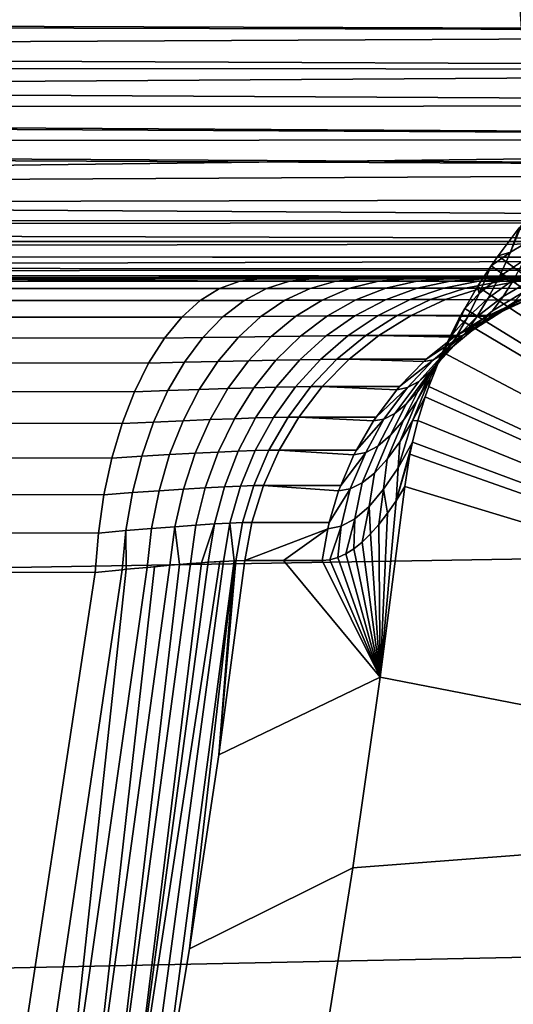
# Model space of a CAD drawing. Header units: metres. Extents: x -240 to 45, y -77 to 27.
# Tile 334 of 656: x -197.293 to -196.53, y -3.12 to -1.6. Entities that reach past the tile are written whole.
import ezdxf

# ---------------------------------------------------------------- set-up
doc = ezdxf.new("R2010")
doc.units = ezdxf.units.M
doc.layers.add('solid_102011X2', color=7, linetype='CONTINUOUS')

msp = doc.modelspace()

# ---------------------------------------------------------------- linework, layer by layer
at = {"layer": 'solid_102011X2'}
for points in [[(-194.886261, -1.181712, 332.200592), (-196.547333, -1.19491, 330.628845), (-196.502701, -1.814634, 330.589447), (-194.84259, -1.794593, 332.161224)], [(-196.547333, -1.19491, 330.628845), (-198.188568, -1.208275, 329.049255), (-198.14299, -1.83493, 329.009827), (-196.502701, -1.814634, 330.589447)], [(-199.102112, -1.604427, 267.851105), (-199.158859, -1.5729, 267.859406), (-194.487244, -1.560268, 266.692902), (-194.484604, -1.619658, 266.703461)], [(-199.095398, -1.608137, 267.850281), (-199.102112, -1.604427, 267.851105), (-194.484604, -1.619658, 266.703461)], [(-199.033676, -1.64218, 267.843964), (-199.095398, -1.608137, 267.850281), (-194.484604, -1.619658, 266.703461)], [(-199.007751, -1.656429, 267.842102), (-199.033676, -1.64218, 267.843964), (-194.484604, -1.619658, 266.703461), (-194.480301, -1.676794, 266.720703)], [(-198.974213, -1.674771, 267.840363), (-199.007751, -1.656429, 267.842102), (-194.480301, -1.676794, 266.720703)], [(-198.917343, -1.705708, 267.839325), (-198.974213, -1.674771, 267.840363), (-194.480301, -1.676794, 266.720703)], [(-198.913651, -1.707708, 267.839325), (-198.917343, -1.705708, 267.839325), (-194.480301, -1.676794, 266.720703), (-194.474319, -1.731933, 266.74472)], [(-198.863586, -1.734746, 267.840607), (-198.913651, -1.707708, 267.839325), (-194.474319, -1.731933, 266.74472)], [(-198.81987, -1.758182, 267.843384), (-198.863586, -1.734746, 267.840607), (-194.474319, -1.731933, 266.74472), (-194.466766, -1.783684, 266.774994)], [(-198.812759, -1.761972, 267.843994), (-198.81987, -1.758182, 267.843384), (-194.466766, -1.783684, 266.774994)], [(-198.764893, -1.787403, 267.849304), (-198.812759, -1.761972, 267.843994), (-194.466766, -1.783684, 266.774994)], [(-198.727448, -1.807135, 267.855011), (-198.764893, -1.787403, 267.849304), (-194.466766, -1.783684, 266.774994), (-194.457764, -1.83129, 266.811127)], [(-198.719879, -1.811102, 267.856354), (-198.727448, -1.807135, 267.855011), (-194.457764, -1.83129, 266.811127)], [(-198.719879, -1.811102, 267.856354), (-194.457764, -1.83129, 266.811127), (-198.638016, -1.853553, 267.874969)], [(-196.502701, -1.814634, 330.589447), (-198.14299, -1.83493, 329.009827), (-198.078644, -2.458734, 328.954163), (-196.439697, -2.431541, 330.533875)], [(-194.457764, -1.83129, 266.811127), (-194.447433, -1.874055, 266.85257), (-198.573837, -1.883374, 267.892548), (-198.638016, -1.853553, 267.874969)], [(-194.447433, -1.874055, 266.85257), (-194.435928, -1.911355, 266.898712), (-198.567368, -1.886075, 267.894287), (-198.573837, -1.883374, 267.892548)], [(-194.435928, -1.911355, 266.898712), (-198.506195, -1.909271, 267.910461), (-198.567368, -1.886075, 267.894287)], [(-196.496384, -1.936178, 270.176697), (-196.480362, -1.898471, 270.2117), (-196.517349, -1.917348, 270.255951), (-196.534225, -1.95868, 270.218689)], [(-194.435928, -1.911355, 266.898712), (-198.486679, -1.915873, 267.915527), (-198.506195, -1.909271, 267.910461)], [(-194.435928, -1.911355, 266.898712), (-194.423416, -1.942644, 266.948883), (-198.435837, -1.931497, 267.928589), (-198.486679, -1.915873, 267.915527)], [(-196.553528, -1.964736, 270.264984), (-196.520721, -1.921533, 270.256805), (-195.635147, -2.642389, 270.036011)], [(-196.534225, -1.95868, 270.218689), (-196.520721, -1.921533, 270.256805), (-196.553528, -1.964736, 270.264984)], [(-196.534225, -1.95868, 270.218689), (-196.517349, -1.917348, 270.255951), (-196.520721, -1.921533, 270.256805)], [(-194.423416, -1.942644, 266.948883), (-198.395111, -1.942524, 267.938904), (-198.435837, -1.931497, 267.928589)], [(-194.423416, -1.942644, 266.948883), (-198.363037, -1.950355, 267.94693), (-198.395111, -1.942524, 267.938904)], [(-194.423416, -1.942644, 266.948883), (-194.41008, -1.967465, 267.00235), (-198.29155, -1.965334, 267.964417), (-198.363037, -1.950355, 267.94693)], [(-196.534225, -1.95868, 270.218689), (-196.551468, -1.996315, 270.177399), (-196.512756, -1.970495, 270.138184), (-196.496384, -1.936178, 270.176697)], [(-196.551468, -1.996315, 270.177399), (-196.534225, -1.95868, 270.218689), (-196.564194, -1.980062, 270.267639), (-196.582733, -2.022493, 270.223297)], [(-196.534225, -1.95868, 270.218689), (-196.553528, -1.964736, 270.264984), (-196.564194, -1.980062, 270.267639)], [(-194.41008, -1.967465, 267.00235), (-198.28746, -1.966094, 267.965424), (-198.29155, -1.965334, 267.964417)], [(-194.41008, -1.967465, 267.00235), (-198.21225, -1.978409, 267.983398), (-198.28746, -1.966094, 267.965424)], [(-194.41008, -1.967465, 267.00235), (-194.396118, -1.985456, 267.05835), (-198.174911, -1.983399, 267.992188), (-198.21225, -1.978409, 267.983398)], [(-196.551468, -1.996315, 270.177399), (-196.568939, -2.02988, 270.132477), (-196.529282, -2.001054, 270.096405), (-196.512756, -1.970495, 270.138184)], [(-196.564194, -1.980062, 270.267639), (-196.553528, -1.964736, 270.264984), (-195.635147, -2.642389, 270.036011)], [(-196.529282, -2.001054, 270.096405), (-196.545807, -2.027544, 270.051666), (-196.499695, -2.000506, 270.022552), (-196.483932, -1.975971, 270.064484)], [(-194.396118, -1.985456, 267.05835), (-198.135162, -1.987938, 268.001465), (-198.174911, -1.983399, 267.992188)], [(-194.396118, -1.985456, 267.05835), (-194.381744, -1.996354, 267.116028), (-198.056152, -1.99473, 268.019653), (-198.135162, -1.987938, 268.001465)], [(-196.585022, -2.011918, 270.272827), (-196.564194, -1.980062, 270.267639), (-195.635147, -2.642389, 270.036011)], [(-196.582733, -2.022493, 270.223297), (-196.564194, -1.980062, 270.267639), (-196.585022, -2.011918, 270.272827)], [(-194.381744, -1.996354, 267.116028), (-198.044128, -1.995513, 268.0224), (-198.056152, -1.99473, 268.019653)], [(-194.381744, -1.996354, 267.116028), (-197.976852, -1.998713, 268.037567), (-198.044128, -1.995513, 268.0224)], [(-194.381744, -1.996354, 267.116028), (-194.367157, -2, 267.1745), (-197.972961, -1.998838, 268.038422), (-197.976852, -1.998713, 268.037567)], [(-197.972961, -1.998838, 268.038422), (-194.367157, -2, 267.1745), (-196.132629, -2, 267.614685)], [(-197.972961, -1.998838, 268.038422), (-196.132629, -2, 267.614685), (-197.898102, -2, 268.054932)], [(-196.952698, -2.003789, 268.688568), (-196.983627, -2.015087, 268.74054), (-197.960266, -2.015001, 268.159363), (-197.929459, -2.003764, 268.107513)], [(-197.929459, -2.003764, 268.107513), (-197.898102, -2, 268.054932), (-197.411499, -2, 268.344208), (-196.952698, -2.003789, 268.688568)], [(-197.411499, -2, 268.344208), (-197.898102, -2, 268.054932), (-193.687714, -2, 267.374329), (-193.661606, -2, 267.403748)], [(-197.898102, -2, 268.054932), (-193.715439, -2, 267.346466), (-193.687714, -2, 267.374329)], [(-197.898102, -2, 268.054932), (-193.74472, -2, 267.320129), (-193.715439, -2, 267.346466)], [(-197.898102, -2, 268.054932), (-193.77536, -2, 267.295563), (-193.74472, -2, 267.320129)], [(-197.898102, -2, 268.054932), (-193.807312, -2, 267.272766), (-193.77536, -2, 267.295563)], [(-197.898102, -2, 268.054932), (-193.840408, -2, 267.251831), (-193.807312, -2, 267.272766)], [(-197.898102, -2, 268.054932), (-193.874588, -2, 267.232819), (-193.840408, -2, 267.251831)], [(-197.898102, -2, 268.054932), (-193.90979, -2, 267.215729), (-193.874588, -2, 267.232819)], [(-197.898102, -2, 268.054932), (-193.945908, -2, 267.200623), (-193.90979, -2, 267.215729)], [(-197.898102, -2, 268.054932), (-193.982925, -2, 267.187531), (-193.945908, -2, 267.200623)], [(-197.898102, -2, 268.054932), (-194.020615, -2, 267.176514), (-193.982925, -2, 267.187531)], [(-197.898102, -2, 268.054932), (-194.058975, -2, 267.167633), (-194.020615, -2, 267.176514)], [(-197.898102, -2, 268.054932), (-194.097702, -2, 267.160919), (-194.058975, -2, 267.167633)], [(-197.898102, -2, 268.054932), (-194.136765, -2, 267.156372), (-194.097702, -2, 267.160919)], [(-197.898102, -2, 268.054932), (-194.175842, -2, 267.154053), (-194.136765, -2, 267.156372)], [(-197.898102, -2, 268.054932), (-194.21492, -2, 267.153931), (-194.175842, -2, 267.154053)], [(-197.898102, -2, 268.054932), (-194.253708, -2, 267.155945), (-194.21492, -2, 267.153931)], [(-197.898102, -2, 268.054932), (-194.29213, -2, 267.160095), (-194.253708, -2, 267.155945)], [(-194.29213, -2, 267.160095), (-197.898102, -2, 268.054932), (-196.132629, -2, 267.614685)], [(-196.92131, -2, 268.635773), (-197.411499, -2, 268.344208), (-193.558914, -2, 267.567657), (-193.544312, -2, 267.602844)], [(-197.411499, -2, 268.344208), (-193.575531, -2, 267.533142), (-193.558914, -2, 267.567657)], [(-197.411499, -2, 268.344208), (-193.594177, -2, 267.499268), (-193.575531, -2, 267.533142)], [(-197.411499, -2, 268.344208), (-193.614761, -2, 267.466339), (-193.594177, -2, 267.499268)], [(-197.411499, -2, 268.344208), (-193.637283, -2, 267.434418), (-193.614761, -2, 267.466339)], [(-197.411499, -2, 268.344208), (-193.661606, -2, 267.403748), (-193.637283, -2, 267.434418)], [(-196.952698, -2.003789, 268.688568), (-197.411499, -2, 268.344208), (-196.92131, -2, 268.635773)], [(-196.911331, -2.014916, 268.787659), (-196.983627, -2.015087, 268.74054), (-196.952698, -2.003789, 268.688568), (-196.875671, -2.003744, 268.739227)], [(-196.875671, -2.003744, 268.739227), (-196.952698, -2.003789, 268.688568), (-196.92131, -2, 268.635773), (-196.840591, -2, 268.68924)], [(-196.840591, -2, 268.68924), (-196.92131, -2, 268.635773), (-193.544312, -2, 267.602844), (-192.602234, -2, 270.057068)], [(-196.843948, -2.01477, 268.841827), (-196.911331, -2.014916, 268.787659), (-196.875671, -2.003744, 268.739227), (-196.803909, -2.003709, 268.797333)], [(-196.803909, -2.003709, 268.797333), (-196.875671, -2.003744, 268.739227), (-196.840591, -2, 268.68924), (-196.764236, -2, 268.751312)], [(-196.782257, -2.014673, 268.902466), (-196.843948, -2.01477, 268.841827), (-196.803909, -2.003709, 268.797333), (-196.738205, -2.003707, 268.862305)], [(-196.764236, -2, 268.751312), (-196.840591, -2, 268.68924), (-192.602234, -2, 270.057068)], [(-196.738205, -2.003707, 268.862305), (-196.803909, -2.003709, 268.797333), (-196.764236, -2, 268.751312), (-196.693497, -2, 268.821533)], [(-196.726837, -2.014561, 268.968933), (-196.782257, -2.014673, 268.902466), (-196.738205, -2.003707, 268.862305), (-196.679214, -2.003674, 268.933441)], [(-196.693497, -2, 268.821533), (-196.764236, -2, 268.751312), (-192.602234, -2, 270.057068)], [(-196.679214, -2.003674, 268.933441), (-196.738205, -2.003707, 268.862305), (-196.693497, -2, 268.821533), (-196.630875, -2, 268.89743)], [(-196.678314, -2.014451, 269.040619), (-196.726837, -2.014561, 268.968933), (-196.679214, -2.003674, 268.933441), (-196.627548, -2.003625, 269.010101)], [(-196.630875, -2, 268.89743), (-196.693497, -2, 268.821533), (-192.602234, -2, 270.057068)], [(-196.627548, -2.003625, 269.010101), (-196.679214, -2.003674, 268.933441), (-196.630875, -2, 268.89743), (-196.576019, -2, 268.979156)], [(-196.637207, -2.014401, 269.116852), (-196.678314, -2.014451, 269.040619), (-196.627548, -2.003625, 269.010101), (-196.583771, -2.003619, 269.091553)], [(-196.603943, -2.014364, 269.196838), (-196.637207, -2.014401, 269.116852), (-196.583771, -2.003619, 269.091553), (-196.548325, -2.003608, 269.176971)], [(-196.576019, -2, 268.979156), (-196.630875, -2, 268.89743), (-192.602234, -2, 270.057068)], [(-196.583771, -2.003619, 269.091553), (-196.627548, -2.003625, 269.010101), (-196.576019, -2, 268.979156), (-196.529556, -2, 269.065887)], [(-196.578979, -2.014349, 269.279175), (-196.603943, -2.014364, 269.196838), (-196.548325, -2.003608, 269.176971), (-196.521713, -2.0036, 269.264893)], [(-196.582733, -2.022493, 270.223297), (-196.601486, -2.060341, 270.174469), (-196.568939, -2.02988, 270.132477), (-196.551468, -1.996315, 270.177399)], [(-196.568939, -2.02988, 270.132477), (-196.586487, -2.059013, 270.084229), (-196.545807, -2.027544, 270.051666), (-196.529282, -2.001054, 270.096405)], [(-196.548325, -2.003608, 269.176971), (-196.583771, -2.003619, 269.091553), (-196.529556, -2, 269.065887), (-196.491898, -2, 269.15683)], [(-196.403275, -2.003703, 269.743408), (-196.461395, -2.014773, 269.757874), (-196.578979, -2.014349, 269.279175), (-196.521713, -2.0036, 269.264893)], [(-196.529556, -2, 269.065887), (-196.576019, -2, 268.979156), (-192.602234, -2, 270.057068)], [(-196.545807, -2.027544, 270.051666), (-196.562164, -2.049671, 270.004364), (-196.515228, -2.020978, 269.978271), (-196.499695, -2.000506, 270.022552)], [(-196.521713, -2.0036, 269.264893), (-196.548325, -2.003608, 269.176971), (-196.491898, -2, 269.15683), (-196.463593, -2, 269.250397)], [(-196.515228, -2.020978, 269.978271), (-196.530334, -2.037142, 269.932007), (-196.478653, -2.01336, 269.910248), (-196.464233, -1.99827, 269.953918)], [(-196.983627, -2.015087, 268.74054), (-197.013596, -2.033727, 268.790924), (-197.990158, -2.033541, 268.209656), (-197.960266, -2.015001, 268.159363)], [(-196.945923, -2.03335, 268.834656), (-197.013596, -2.033727, 268.790924), (-196.983627, -2.015087, 268.74054), (-196.911331, -2.014916, 268.787659)], [(-196.882812, -2.033024, 268.884979), (-196.945923, -2.03335, 268.834656), (-196.911331, -2.014916, 268.787659), (-196.843948, -2.01477, 268.841827)], [(-196.824997, -2.03277, 268.941437), (-196.882812, -2.033024, 268.884979), (-196.843948, -2.01477, 268.841827), (-196.782257, -2.014673, 268.902466)], [(-196.773071, -2.03253, 269.003387), (-196.824997, -2.03277, 268.941437), (-196.782257, -2.014673, 268.902466), (-196.726837, -2.014561, 268.968933)], [(-196.7276, -2.032321, 269.070282), (-196.773071, -2.03253, 269.003387), (-196.726837, -2.014561, 268.968933), (-196.678314, -2.014451, 269.040619)], [(-196.689087, -2.032199, 269.141418), (-196.7276, -2.032321, 269.070282), (-196.678314, -2.014451, 269.040619), (-196.637207, -2.014401, 269.116852)], [(-196.657944, -2.032119, 269.216095), (-196.689087, -2.032199, 269.141418), (-196.637207, -2.014401, 269.116852), (-196.603943, -2.014364, 269.196838)], [(-196.634598, -2.032091, 269.29306), (-196.657944, -2.032119, 269.216095), (-196.603943, -2.014364, 269.196838), (-196.578979, -2.014349, 269.279175)], [(-196.461395, -2.014773, 269.757874), (-196.517792, -2.033047, 269.771942), (-196.634598, -2.032091, 269.29306), (-196.578979, -2.014349, 269.279175)], [(-196.605042, -2.045705, 270.277832), (-196.585022, -2.011918, 270.272827), (-195.635147, -2.642389, 270.036011)], [(-196.582733, -2.022493, 270.223297), (-196.585022, -2.011918, 270.272827), (-196.605042, -2.045705, 270.277832)], [(-196.562164, -2.049671, 270.004364), (-196.578125, -2.067158, 269.954895), (-196.530334, -2.037142, 269.932007), (-196.515228, -2.020978, 269.978271)], [(-196.530334, -2.037142, 269.932007), (-196.544861, -2.048818, 269.884125), (-196.492477, -2.024252, 269.865082), (-196.478653, -2.01336, 269.910248)], [(-197.013596, -2.033727, 268.790924), (-197.042175, -2.059427, 268.838959), (-198.018661, -2.059104, 268.257599), (-197.990158, -2.033541, 268.209656)], [(-196.978912, -2.058771, 268.879456), (-197.042175, -2.059427, 268.838959), (-197.013596, -2.033727, 268.790924), (-196.945923, -2.03335, 268.834656)], [(-196.919891, -2.058199, 268.926178), (-196.978912, -2.058771, 268.879456), (-196.945923, -2.03335, 268.834656), (-196.882812, -2.033024, 268.884979)], [(-196.865814, -2.057734, 268.978638), (-196.919891, -2.058199, 268.926178), (-196.882812, -2.033024, 268.884979), (-196.824997, -2.03277, 268.941437)], [(-196.81723, -2.057319, 269.036285), (-196.865814, -2.057734, 268.978638), (-196.824997, -2.03277, 268.941437), (-196.773071, -2.03253, 269.003387)], [(-196.774673, -2.056975, 269.098572), (-196.81723, -2.057319, 269.036285), (-196.773071, -2.03253, 269.003387), (-196.7276, -2.032321, 269.070282)], [(-196.738663, -2.056756, 269.164886), (-196.774673, -2.056975, 269.098572), (-196.7276, -2.032321, 269.070282), (-196.689087, -2.032199, 269.141418)], [(-196.709549, -2.056617, 269.234528), (-196.738663, -2.056756, 269.164886), (-196.689087, -2.032199, 269.141418), (-196.657944, -2.032119, 269.216095)], [(-196.687744, -2.056571, 269.306305), (-196.709549, -2.056617, 269.234528), (-196.657944, -2.032119, 269.216095), (-196.634598, -2.032091, 269.29306)], [(-196.517792, -2.033047, 269.771942), (-196.568497, -2.056571, 269.784576), (-196.687744, -2.056571, 269.306305), (-196.634598, -2.032091, 269.29306)], [(-196.601486, -2.060341, 270.174469), (-196.582733, -2.022493, 270.223297), (-196.605042, -2.045705, 270.277832), (-196.622925, -2.084457, 270.231567)], [(-196.601486, -2.060341, 270.174469), (-196.620422, -2.093246, 270.121857), (-196.586487, -2.059013, 270.084229), (-196.568939, -2.02988, 270.132477)], [(-196.586487, -2.059013, 270.084229), (-196.603928, -2.083376, 270.033142), (-196.562164, -2.049671, 270.004364), (-196.545807, -2.027544, 270.051666)], [(-196.578125, -2.067158, 269.954895), (-196.593521, -2.079798, 269.903687), (-196.544861, -2.048818, 269.884125), (-196.530334, -2.037142, 269.932007)], [(-196.505569, -2.030842, 269.818848), (-196.571609, -2.058253, 269.78537), (-196.568497, -2.056571, 269.784576)], [(-196.55867, -2.055887, 269.835114), (-196.571609, -2.058253, 269.78537), (-196.505569, -2.030842, 269.818848)], [(-196.505569, -2.030842, 269.818848), (-196.568497, -2.056571, 269.784576), (-196.517792, -2.033047, 269.771942)], [(-196.544861, -2.048818, 269.884125), (-196.55867, -2.055887, 269.835114), (-196.505569, -2.030842, 269.818848), (-196.492477, -2.024252, 269.865082)], [(-196.622925, -2.084457, 270.231567), (-196.605042, -2.045705, 270.277832), (-196.613907, -2.061897, 270.280029)], [(-196.603928, -2.083376, 270.033142), (-196.621017, -2.102649, 269.979614), (-196.578125, -2.067158, 269.954895), (-196.562164, -2.049671, 270.004364)], [(-196.613907, -2.061897, 270.280029), (-196.605042, -2.045705, 270.277832), (-195.635147, -2.642389, 270.036011)], [(-196.593521, -2.079798, 269.903687), (-196.608215, -2.087454, 269.851196), (-196.55867, -2.055887, 269.835114), (-196.544861, -2.048818, 269.884125)], [(-197.042175, -2.059427, 268.838959), (-197.068939, -2.091799, 268.883942), (-198.045334, -2.091307, 268.30249), (-198.018661, -2.059104, 268.257599)], [(-197.009811, -2.090797, 268.921448), (-197.068939, -2.091799, 268.883942), (-197.042175, -2.059427, 268.838959), (-196.978912, -2.058771, 268.879456)], [(-196.954651, -2.089923, 268.964783), (-197.009811, -2.090797, 268.921448), (-196.978912, -2.058771, 268.879456), (-196.919891, -2.058199, 268.926178)], [(-196.904099, -2.089195, 269.013519), (-196.954651, -2.089923, 268.964783), (-196.919891, -2.058199, 268.926178), (-196.865814, -2.057734, 268.978638)], [(-196.858673, -2.088566, 269.067169), (-196.904099, -2.089195, 269.013519), (-196.865814, -2.057734, 268.978638), (-196.81723, -2.057319, 269.036285)], [(-196.818878, -2.088056, 269.125153), (-196.858673, -2.088566, 269.067169), (-196.81723, -2.057319, 269.036285), (-196.774673, -2.056975, 269.098572)], [(-196.785217, -2.087716, 269.186951), (-196.818878, -2.088056, 269.125153), (-196.774673, -2.056975, 269.098572), (-196.738663, -2.056756, 269.164886)], [(-196.758011, -2.087505, 269.251831), (-196.785217, -2.087716, 269.186951), (-196.738663, -2.056756, 269.164886), (-196.709549, -2.056617, 269.234528)], [(-196.737671, -2.087437, 269.318756), (-196.758011, -2.087505, 269.251831), (-196.709549, -2.056617, 269.234528), (-196.687744, -2.056571, 269.306305)], [(-196.571609, -2.058253, 269.78537), (-196.618423, -2.087436, 269.797028), (-196.737671, -2.087437, 269.318756), (-196.687744, -2.056571, 269.306305)], [(-196.568497, -2.056571, 269.784576), (-196.571609, -2.058253, 269.78537), (-196.687744, -2.056571, 269.306305)], [(-196.622925, -2.084457, 270.231567), (-196.641083, -2.119031, 270.181427), (-196.620422, -2.093246, 270.121857), (-196.601486, -2.060341, 270.174469)], [(-196.620422, -2.093246, 270.121857), (-196.639343, -2.120806, 270.065887), (-196.603928, -2.083376, 270.033142), (-196.586487, -2.059013, 270.084229)], [(-196.639114, -2.113305, 270.286316), (-196.613907, -2.061897, 270.280029), (-195.635147, -2.642389, 270.036011)], [(-196.622925, -2.084457, 270.231567), (-196.613907, -2.061897, 270.280029), (-196.639114, -2.113305, 270.286316)], [(-196.621017, -2.102649, 269.979614), (-196.637558, -2.11659, 269.924133), (-196.593521, -2.079798, 269.903687), (-196.578125, -2.067158, 269.954895)], [(-196.55867, -2.055887, 269.835114), (-196.62204, -2.090017, 269.797943), (-196.618423, -2.087436, 269.797028)], [(-196.608215, -2.087454, 269.851196), (-196.62204, -2.090017, 269.797943), (-196.55867, -2.055887, 269.835114)], [(-196.55867, -2.055887, 269.835114), (-196.618423, -2.087436, 269.797028), (-196.571609, -2.058253, 269.78537)], [(-196.637558, -2.11659, 269.924133), (-196.653397, -2.125038, 269.867249), (-196.608215, -2.087454, 269.851196), (-196.593521, -2.079798, 269.903687)], [(-197.068939, -2.091799, 268.883942), (-197.093445, -2.13035, 268.92514), (-198.069809, -2.129663, 268.343658), (-198.045334, -2.091307, 268.30249)], [(-197.038177, -2.12895, 268.959961), (-197.093445, -2.13035, 268.92514), (-197.068939, -2.091799, 268.883942), (-197.009811, -2.090797, 268.921448)], [(-196.986572, -2.127725, 269.000244), (-197.038177, -2.12895, 268.959961), (-197.009811, -2.090797, 268.921448), (-196.954651, -2.089923, 268.964783)], [(-196.939285, -2.126693, 269.045624), (-196.986572, -2.127725, 269.000244), (-196.954651, -2.089923, 268.964783), (-196.904099, -2.089195, 269.013519)], [(-196.89679, -2.125816, 269.095581), (-196.939285, -2.126693, 269.045624), (-196.904099, -2.089195, 269.013519), (-196.858673, -2.088566, 269.067169)], [(-196.859573, -2.125113, 269.149628), (-196.89679, -2.125816, 269.095581), (-196.858673, -2.088566, 269.067169), (-196.818878, -2.088056, 269.125153)], [(-196.828079, -2.124632, 269.207245), (-196.859573, -2.125113, 269.149628), (-196.818878, -2.088056, 269.125153), (-196.785217, -2.087716, 269.186951)], [(-196.802643, -2.124338, 269.267792), (-196.828079, -2.124632, 269.207245), (-196.785217, -2.087716, 269.186951), (-196.758011, -2.087505, 269.251831)], [(-196.783646, -2.124243, 269.3302), (-196.802643, -2.124338, 269.267792), (-196.758011, -2.087505, 269.251831), (-196.737671, -2.087437, 269.318756)], [(-196.62204, -2.090017, 269.797943), (-196.664398, -2.124243, 269.808502), (-196.783646, -2.124243, 269.3302), (-196.737671, -2.087437, 269.318756)], [(-196.618423, -2.087436, 269.797028), (-196.62204, -2.090017, 269.797943), (-196.737671, -2.087437, 269.318756)], [(-196.677582, -2.173971, 270.07196), (-196.639343, -2.120806, 270.065887), (-196.620422, -2.093246, 270.121857), (-196.659363, -2.148978, 270.128082)], [(-196.653397, -2.125038, 269.867249), (-196.668365, -2.127867, 269.809479), (-196.664398, -2.124243, 269.808502), (-196.608215, -2.087454, 269.851196)], [(-196.608215, -2.087454, 269.851196), (-196.664398, -2.124243, 269.808502), (-196.62204, -2.090017, 269.797943)], [(-196.641083, -2.119031, 270.181427), (-196.659363, -2.148978, 270.128082), (-196.620422, -2.093246, 270.121857)], [(-196.641083, -2.119031, 270.181427), (-196.622925, -2.084457, 270.231567), (-196.639114, -2.113305, 270.286316), (-196.659058, -2.153776, 270.231049)], [(-196.639343, -2.120806, 270.065887), (-196.657944, -2.14264, 270.007141), (-196.621017, -2.102649, 269.979614), (-196.603928, -2.083376, 270.033142)], [(-196.657944, -2.14264, 270.007141), (-196.676025, -2.158447, 269.946106), (-196.637558, -2.11659, 269.924133), (-196.621017, -2.102649, 269.979614)], [(-196.660446, -2.166236, 270.291626), (-196.639114, -2.113305, 270.286316), (-195.635147, -2.642389, 270.036011)], [(-196.659058, -2.153776, 270.231049), (-196.639114, -2.113305, 270.286316), (-196.660446, -2.166236, 270.291626)], [(-197.015198, -2.171045, 269.032013), (-197.063553, -2.172658, 268.994415), (-197.038177, -2.12895, 268.959961), (-196.986572, -2.127725, 269.000244)], [(-196.970856, -2.169677, 269.074402), (-197.015198, -2.171045, 269.032013), (-196.986572, -2.127725, 269.000244), (-196.939285, -2.126693, 269.045624)], [(-196.931015, -2.168524, 269.121094), (-196.970856, -2.169677, 269.074402), (-196.939285, -2.126693, 269.045624), (-196.89679, -2.125816, 269.095581)], [(-196.896133, -2.167608, 269.171631), (-196.931015, -2.168524, 269.121094), (-196.89679, -2.125816, 269.095581), (-196.859573, -2.125113, 269.149628)], [(-196.866638, -2.166972, 269.225494), (-196.896133, -2.167608, 269.171631), (-196.859573, -2.125113, 269.149628), (-196.828079, -2.124632, 269.207245)], [(-196.842804, -2.166585, 269.282135), (-196.866638, -2.166972, 269.225494), (-196.828079, -2.124632, 269.207245), (-196.802643, -2.124338, 269.267792)], [(-196.825027, -2.166461, 269.340515), (-196.842804, -2.166585, 269.282135), (-196.802643, -2.124338, 269.267792), (-196.783646, -2.124243, 269.3302)], [(-196.668365, -2.127867, 269.809479), (-196.705765, -2.166461, 269.818817), (-196.825027, -2.166461, 269.340515), (-196.783646, -2.124243, 269.3302)], [(-196.664398, -2.124243, 269.808502), (-196.668365, -2.127867, 269.809479), (-196.783646, -2.124243, 269.3302)], [(-196.693405, -2.168031, 269.883453), (-196.709869, -2.171242, 269.819824), (-196.705765, -2.166461, 269.818817), (-196.653397, -2.125038, 269.867249)], [(-196.653397, -2.125038, 269.867249), (-196.705765, -2.166461, 269.818817), (-196.668365, -2.127867, 269.809479)], [(-196.695511, -2.193707, 270.013458), (-196.657944, -2.14264, 270.007141), (-196.639343, -2.120806, 270.065887), (-196.677582, -2.173971, 270.07196)], [(-196.676025, -2.158447, 269.946106), (-196.693405, -2.168031, 269.883453), (-196.653397, -2.125038, 269.867249), (-196.637558, -2.11659, 269.924133)], [(-196.659058, -2.153776, 270.231049), (-196.679245, -2.188902, 270.171875), (-196.659363, -2.148978, 270.128082), (-196.641083, -2.119031, 270.181427)], [(-197.093445, -2.13035, 268.92514), (-197.115356, -2.174499, 268.961975), (-198.09169, -2.173596, 268.380463), (-198.069809, -2.129663, 268.343658)], [(-197.063553, -2.172658, 268.994415), (-197.115356, -2.174499, 268.961975), (-197.093445, -2.13035, 268.92514), (-197.038177, -2.12895, 268.959961)], [(-196.712982, -2.20797, 269.953094), (-196.676025, -2.158447, 269.946106), (-196.657944, -2.14264, 270.007141), (-196.695511, -2.193707, 270.013458)], [(-196.729858, -2.216606, 269.891388), (-196.693405, -2.168031, 269.883453), (-196.676025, -2.158447, 269.946106), (-196.712982, -2.20797, 269.953094)], [(-196.705154, -2.251742, 270.176422), (-196.679245, -2.188902, 270.171875), (-196.659058, -2.153776, 270.231049), (-196.68544, -2.219397, 270.236542)], [(-196.679245, -2.188902, 270.171875), (-196.699478, -2.218276, 270.109283), (-196.677582, -2.173971, 270.07196), (-196.659363, -2.148978, 270.128082)], [(-196.68544, -2.219397, 270.236542), (-196.659058, -2.153776, 270.231049), (-196.660446, -2.166236, 270.291626), (-196.666016, -2.182223, 270.29303)], [(-197.115356, -2.174499, 268.961975), (-197.134323, -2.223576, 268.993835), (-198.110657, -2.222444, 268.412384), (-198.09169, -2.173596, 268.380463)], [(-197.085571, -2.221266, 269.024323), (-197.134323, -2.223576, 268.993835), (-197.115356, -2.174499, 268.961975), (-197.063553, -2.172658, 268.994415)], [(-197.04007, -2.219241, 269.059662), (-197.085571, -2.221266, 269.024323), (-197.063553, -2.172658, 268.994415), (-197.015198, -2.171045, 269.032013)], [(-196.998352, -2.217515, 269.099457), (-197.04007, -2.219241, 269.059662), (-197.015198, -2.171045, 269.032013), (-196.970856, -2.169677, 269.074402)], [(-196.960876, -2.216068, 269.143341), (-196.998352, -2.217515, 269.099457), (-196.970856, -2.169677, 269.074402), (-196.931015, -2.168524, 269.121094)], [(-196.928055, -2.214925, 269.190826), (-196.960876, -2.216068, 269.143341), (-196.931015, -2.168524, 269.121094), (-196.896133, -2.167608, 269.171631)], [(-196.900314, -2.214123, 269.241425), (-196.928055, -2.214925, 269.190826), (-196.896133, -2.167608, 269.171631), (-196.866638, -2.166972, 269.225494)], [(-196.877899, -2.213637, 269.294647), (-196.900314, -2.214123, 269.241425), (-196.866638, -2.166972, 269.225494), (-196.842804, -2.166585, 269.282135)], [(-196.861191, -2.213481, 269.349548), (-196.877899, -2.213637, 269.294647), (-196.842804, -2.166585, 269.282135), (-196.825027, -2.166461, 269.340515)], [(-196.709869, -2.171242, 269.819824), (-196.741928, -2.213482, 269.82782), (-196.861191, -2.213481, 269.349548), (-196.825027, -2.166461, 269.340515)], [(-196.705765, -2.166461, 269.818817), (-196.709869, -2.171242, 269.819824), (-196.825027, -2.166461, 269.340515)], [(-196.729858, -2.216606, 269.891388), (-196.745956, -2.219496, 269.828827), (-196.741928, -2.213482, 269.82782), (-196.693405, -2.168031, 269.883453)], [(-196.693405, -2.168031, 269.883453), (-196.741928, -2.213482, 269.82782), (-196.709869, -2.171242, 269.819824)], [(-196.699478, -2.218276, 270.109283), (-196.719482, -2.241512, 270.043823), (-196.695511, -2.193707, 270.013458), (-196.677582, -2.173971, 270.07196)], [(-196.666016, -2.182223, 270.29303), (-196.660446, -2.166236, 270.291626), (-195.635147, -2.642389, 270.036011)], [(-196.724854, -2.2787, 270.113434), (-196.699478, -2.218276, 270.109283), (-196.679245, -2.188902, 270.171875), (-196.705154, -2.251742, 270.176422)], [(-196.68544, -2.219397, 270.236542), (-196.666016, -2.182223, 270.29303), (-196.677231, -2.218873, 270.295807)], [(-196.677231, -2.218873, 270.295807), (-196.666016, -2.182223, 270.29303), (-195.635147, -2.642389, 270.036011)], [(-196.719482, -2.241512, 270.043823), (-196.739029, -2.25832, 269.976074), (-196.712982, -2.20797, 269.953094), (-196.695511, -2.193707, 270.013458)], [(-197.060852, -2.271598, 269.082733), (-197.103912, -2.274048, 269.049255), (-197.085571, -2.221266, 269.024323), (-197.04007, -2.219241, 269.059662)], [(-197.021378, -2.269503, 269.120453), (-197.060852, -2.271598, 269.082733), (-197.04007, -2.219241, 269.059662), (-196.998352, -2.217515, 269.099457)], [(-196.985916, -2.267754, 269.161987), (-197.021378, -2.269503, 269.120453), (-196.998352, -2.217515, 269.099457), (-196.960876, -2.216068, 269.143341)], [(-196.95488, -2.266377, 269.20694), (-196.985916, -2.267754, 269.161987), (-196.960876, -2.216068, 269.143341), (-196.928055, -2.214925, 269.190826)], [(-196.928635, -2.265404, 269.254852), (-196.95488, -2.266377, 269.20694), (-196.928055, -2.214925, 269.190826), (-196.900314, -2.214123, 269.241425)], [(-196.90744, -2.264817, 269.305206), (-196.928635, -2.265404, 269.254852), (-196.900314, -2.214123, 269.241425), (-196.877899, -2.213637, 269.294647)], [(-196.891617, -2.264628, 269.357117), (-196.90744, -2.264817, 269.305206), (-196.877899, -2.213637, 269.294647), (-196.861191, -2.213481, 269.349548)], [(-196.745956, -2.219496, 269.828827), (-196.772369, -2.264628, 269.835419), (-196.891617, -2.264628, 269.357117), (-196.861191, -2.213481, 269.349548)], [(-196.741928, -2.213482, 269.82782), (-196.745956, -2.219496, 269.828827), (-196.861191, -2.213481, 269.349548)], [(-196.757965, -2.268505, 269.906708), (-196.776077, -2.271915, 269.836334), (-196.772369, -2.264628, 269.835419), (-196.729858, -2.216606, 269.891388)], [(-196.729858, -2.216606, 269.891388), (-196.772369, -2.264628, 269.835419), (-196.745956, -2.219496, 269.828827)], [(-196.739029, -2.25832, 269.976074), (-196.757965, -2.268505, 269.906708), (-196.729858, -2.216606, 269.891388), (-196.712982, -2.20797, 269.953094)], [(-196.744324, -2.299962, 270.048004), (-196.719482, -2.241512, 270.043823), (-196.699478, -2.218276, 270.109283), (-196.724854, -2.2787, 270.113434)], [(-196.70787, -2.291705, 270.230255), (-196.68544, -2.219397, 270.236542), (-196.677231, -2.218873, 270.295807), (-196.685623, -2.252098, 270.297913)], [(-196.70787, -2.291705, 270.230255), (-196.705154, -2.251742, 270.176422), (-196.68544, -2.219397, 270.236542)], [(-196.685623, -2.252098, 270.297913), (-196.677231, -2.218873, 270.295807), (-195.635147, -2.642389, 270.036011)], [(-197.134323, -2.223576, 268.993835), (-197.15007, -2.276838, 269.020325), (-198.126434, -2.275471, 268.438904), (-198.110657, -2.222444, 268.412384)], [(-197.103912, -2.274048, 269.049255), (-197.15007, -2.276838, 269.020325), (-197.134323, -2.223576, 268.993835), (-197.085571, -2.221266, 269.024323)], [(-196.763397, -2.315318, 269.980621), (-196.739029, -2.25832, 269.976074), (-196.719482, -2.241512, 270.043823), (-196.744324, -2.299962, 270.048004)], [(-196.951187, -2.320075, 269.265533), (-196.976196, -2.321218, 269.219757), (-196.95488, -2.266377, 269.20694), (-196.928635, -2.265404, 269.254852)], [(-196.930984, -2.319385, 269.313629), (-196.951187, -2.320075, 269.265533), (-196.928635, -2.265404, 269.254852), (-196.90744, -2.264817, 269.305206)], [(-196.915894, -2.319164, 269.36319), (-196.930984, -2.319385, 269.313629), (-196.90744, -2.264817, 269.305206), (-196.891617, -2.264628, 269.357117)], [(-196.796646, -2.319165, 269.841461), (-196.915894, -2.319164, 269.36319), (-196.891617, -2.264628, 269.357117), (-196.776077, -2.271915, 269.836334)], [(-196.772369, -2.264628, 269.835419), (-196.776077, -2.271915, 269.836334), (-196.891617, -2.264628, 269.357117)], [(-196.781952, -2.324612, 269.911835), (-196.757965, -2.268505, 269.906708), (-196.739029, -2.25832, 269.976074), (-196.763397, -2.315318, 269.980621)], [(-196.70787, -2.291705, 270.230255), (-196.730377, -2.325112, 270.158539), (-196.724854, -2.2787, 270.113434), (-196.705154, -2.251742, 270.176422)], [(-196.711029, -2.342712, 270.258362), (-196.685623, -2.252098, 270.297913), (-196.689606, -2.270678, 270.29892)], [(-196.70787, -2.291705, 270.230255), (-196.685623, -2.252098, 270.297913), (-196.711029, -2.342712, 270.258362)], [(-196.689606, -2.270678, 270.29892), (-196.685623, -2.252098, 270.297913), (-195.635147, -2.642389, 270.036011)], [(-197.15007, -2.276838, 269.020325), (-197.162354, -2.33348, 269.040955), (-198.138763, -2.331878, 268.459656), (-198.126434, -2.275471, 268.438904)], [(-197.118301, -2.330212, 269.068787), (-197.162354, -2.33348, 269.040955), (-197.15007, -2.276838, 269.020325), (-197.103912, -2.274048, 269.049255)], [(-197.077209, -2.327341, 269.100922), (-197.118301, -2.330212, 269.068787), (-197.103912, -2.274048, 269.049255), (-197.060852, -2.271598, 269.082733)], [(-197.039581, -2.324878, 269.137054), (-197.077209, -2.327341, 269.100922), (-197.060852, -2.271598, 269.082733), (-197.021378, -2.269503, 269.120453)], [(-197.005783, -2.322828, 269.176788), (-197.039581, -2.324878, 269.137054), (-197.021378, -2.269503, 269.120453), (-196.985916, -2.267754, 269.161987)], [(-196.976196, -2.321218, 269.219757), (-197.005783, -2.322828, 269.176788), (-196.985916, -2.267754, 269.161987), (-196.95488, -2.266377, 269.20694)], [(-196.781952, -2.324612, 269.911835), (-196.799774, -2.327721, 269.842255), (-196.796646, -2.319165, 269.841461), (-196.757965, -2.268505, 269.906708)], [(-196.757965, -2.268505, 269.906708), (-196.796646, -2.319165, 269.841461), (-196.776077, -2.271915, 269.836334)], [(-196.730377, -2.325112, 270.158539), (-196.752747, -2.351529, 270.083618), (-196.744324, -2.299962, 270.048004), (-196.724854, -2.2787, 270.113434)], [(-196.711029, -2.342712, 270.258362), (-196.689606, -2.270678, 270.29892), (-196.697601, -2.320998, 270.300903)], [(-196.697601, -2.320998, 270.300903), (-196.689606, -2.270678, 270.29892), (-195.635147, -2.642389, 270.036011)], [(-196.730377, -2.325112, 270.158539), (-196.70787, -2.291705, 270.230255), (-196.711029, -2.342712, 270.258362), (-196.724335, -2.362123, 270.215118)], [(-196.752747, -2.351529, 270.083618), (-196.774719, -2.370633, 270.006134), (-196.763397, -2.315318, 269.980621), (-196.744324, -2.299962, 270.048004)], [(-197.052689, -2.382827, 269.149017), (-197.088928, -2.385643, 269.113922), (-197.077209, -2.327341, 269.100922), (-197.039581, -2.324878, 269.137054)], [(-197.020172, -2.380487, 269.187531), (-197.052689, -2.382827, 269.149017), (-197.039581, -2.324878, 269.137054), (-197.005783, -2.322828, 269.176788)], [(-196.991714, -2.378653, 269.229095), (-197.020172, -2.380487, 269.187531), (-197.005783, -2.322828, 269.176788), (-196.976196, -2.321218, 269.219757)], [(-196.967651, -2.377345, 269.273315), (-196.991714, -2.378653, 269.229095), (-196.976196, -2.321218, 269.219757), (-196.951187, -2.320075, 269.265533)], [(-196.948196, -2.376557, 269.319763), (-196.967651, -2.377345, 269.273315), (-196.951187, -2.320075, 269.265533), (-196.930984, -2.319385, 269.313629)], [(-196.933655, -2.376304, 269.367615), (-196.948196, -2.376557, 269.319763), (-196.930984, -2.319385, 269.313629), (-196.915894, -2.319164, 269.36319)], [(-196.814407, -2.376305, 269.845886), (-196.933655, -2.376304, 269.367615), (-196.915894, -2.319164, 269.36319), (-196.799774, -2.327721, 269.842255)], [(-196.796646, -2.319165, 269.841461), (-196.799774, -2.327721, 269.842255), (-196.915894, -2.319164, 269.36319)], [(-196.796143, -2.382208, 269.926849), (-196.816727, -2.386083, 269.846466), (-196.814407, -2.376305, 269.845886), (-196.781952, -2.324612, 269.911835)], [(-196.781952, -2.324612, 269.911835), (-196.814407, -2.376305, 269.845886), (-196.799774, -2.327721, 269.842255)], [(-196.774719, -2.370633, 270.006134), (-196.796143, -2.382208, 269.926849), (-196.781952, -2.324612, 269.911835), (-196.763397, -2.315318, 269.980621)], [(-196.752747, -2.351529, 270.083618), (-196.730377, -2.325112, 270.158539), (-196.737549, -2.379232, 270.171112), (-196.750626, -2.39405, 270.126465)], [(-196.730377, -2.325112, 270.158539), (-196.724335, -2.362123, 270.215118), (-196.737549, -2.379232, 270.171112)], [(-196.697601, -2.320998, 270.300903), (-195.635147, -2.642389, 270.036011), (-195.659714, -2.824115, 270.042114), (-196.735443, -2.61548, 270.310333)], [(-196.711029, -2.342712, 270.258362), (-196.697601, -2.320998, 270.300903), (-196.735443, -2.61548, 270.310333)], [(-197.162354, -2.33348, 269.040955), (-197.17099, -2.392642, 269.055481), (-198.147476, -2.390817, 268.474304), (-198.138763, -2.331878, 268.459656)], [(-197.12851, -2.388918, 269.082642), (-197.17099, -2.392642, 269.055481), (-197.162354, -2.33348, 269.040955), (-197.118301, -2.330212, 269.068787)], [(-197.088928, -2.385643, 269.113922), (-197.12851, -2.388918, 269.082642), (-197.118301, -2.330212, 269.068787), (-197.077209, -2.327341, 269.100922)], [(-196.774719, -2.370633, 270.006134), (-196.752747, -2.351529, 270.083618), (-196.763565, -2.406586, 270.081268), (-196.776337, -2.416859, 270.035553)], [(-196.752747, -2.351529, 270.083618), (-196.750626, -2.39405, 270.126465), (-196.763565, -2.406586, 270.081268)], [(-196.724335, -2.362123, 270.215118), (-196.711029, -2.342712, 270.258362), (-196.735443, -2.61548, 270.310333)], [(-196.796143, -2.382208, 269.926849), (-196.774719, -2.370633, 270.006134), (-196.78891, -2.424867, 269.98938), (-196.8013, -2.430614, 269.94281)], [(-196.774719, -2.370633, 270.006134), (-196.776337, -2.416859, 270.035553), (-196.78891, -2.424867, 269.98938)], [(-196.737549, -2.379232, 270.171112), (-196.724335, -2.362123, 270.215118), (-196.735443, -2.61548, 270.310333)], [(-197.12851, -2.388918, 269.082642), (-197.088928, -2.385643, 269.113922), (-197.095779, -2.44564, 269.121582), (-197.128067, -2.448674, 269.095276)], [(-197.052689, -2.382827, 269.149017), (-197.060501, -2.442498, 269.156158), (-197.095779, -2.44564, 269.121582), (-197.088928, -2.385643, 269.113922)], [(-197.052689, -2.382827, 269.149017), (-197.045593, -2.441239, 269.173065), (-197.060501, -2.442498, 269.156158)], [(-197.020172, -2.380487, 269.187531), (-197.028854, -2.439888, 269.194031), (-197.045593, -2.441239, 269.173065), (-197.052689, -2.382827, 269.149017)], [(-196.991714, -2.378653, 269.229095), (-197.011826, -2.438597, 269.218079), (-197.028854, -2.439888, 269.194031), (-197.020172, -2.380487, 269.187531)], [(-196.991714, -2.378653, 269.229095), (-197.00119, -2.437847, 269.234833), (-197.011826, -2.438597, 269.218079)], [(-196.991714, -2.378653, 269.229095), (-196.967651, -2.377345, 269.273315), (-196.977783, -2.436388, 269.278137), (-197.00119, -2.437847, 269.234833)], [(-196.967651, -2.377345, 269.273315), (-196.961121, -2.435591, 269.317352), (-196.977783, -2.436388, 269.278137)], [(-196.948196, -2.376557, 269.319763), (-196.958847, -2.435508, 269.323578), (-196.961121, -2.435591, 269.317352), (-196.967651, -2.377345, 269.273315)], [(-196.948196, -2.376557, 269.319763), (-196.933655, -2.376304, 269.367615), (-196.944656, -2.435225, 269.370361), (-196.958847, -2.435508, 269.323578)], [(-196.814407, -2.376305, 269.845886), (-196.816727, -2.386083, 269.846466), (-196.944656, -2.435225, 269.370361), (-196.933655, -2.376304, 269.367615)], [(-196.885025, -2.435227, 269.609497), (-196.944656, -2.435225, 269.370361), (-196.816727, -2.386083, 269.846466)], [(-196.816727, -2.386083, 269.846466), (-196.825394, -2.435226, 269.848633), (-196.885025, -2.435227, 269.609497)], [(-196.816727, -2.386083, 269.846466), (-196.796143, -2.382208, 269.926849), (-196.813461, -2.434067, 269.895874), (-196.825394, -2.435226, 269.848633)], [(-196.796143, -2.382208, 269.926849), (-196.8013, -2.430614, 269.94281), (-196.813461, -2.434067, 269.895874)], [(-196.750626, -2.39405, 270.126465), (-196.737549, -2.379232, 270.171112), (-196.735443, -2.61548, 270.310333)], [(-197.17099, -2.392642, 269.055481), (-197.175858, -2.453431, 269.063599), (-197.669205, -2.452427, 268.77005), (-198.147476, -2.390817, 268.474304)], [(-197.12851, -2.388918, 269.082642), (-197.134369, -2.449283, 269.090637), (-197.175858, -2.453431, 269.063599), (-197.17099, -2.392642, 269.055481)], [(-197.12851, -2.388918, 269.082642), (-197.128067, -2.448674, 269.095276), (-197.134369, -2.449283, 269.090637)], [(-196.763565, -2.406586, 270.081268), (-196.750626, -2.39405, 270.126465), (-196.735443, -2.61548, 270.310333)], [(-196.78891, -2.424867, 269.98938), (-196.776337, -2.416859, 270.035553), (-196.735443, -2.61548, 270.310333)], [(-196.776337, -2.416859, 270.035553), (-196.763565, -2.406586, 270.081268), (-196.735443, -2.61548, 270.310333)], [(-196.439697, -2.431541, 330.533875), (-198.078644, -2.458734, 328.954163), (-197.995682, -3.078721, 328.882385), (-196.358459, -3.044677, 330.462189)], [(-196.813461, -2.434067, 269.895874), (-196.8013, -2.430614, 269.94281), (-196.735443, -2.61548, 270.310333)], [(-196.8013, -2.430614, 269.94281), (-196.78891, -2.424867, 269.98938), (-196.735443, -2.61548, 270.310333)], [(-197.190994, -3.388089, 269.20816), (-197.230011, -3.389935, 269.167267), (-197.095779, -2.44564, 269.121582), (-197.084488, -2.444614, 269.131927)], [(-197.095779, -2.44564, 269.121582), (-197.230011, -3.389935, 269.167267), (-197.128067, -2.448674, 269.095276)], [(-197.156998, -3.386642, 269.253113), (-197.190994, -3.388089, 269.20816), (-197.060501, -2.442498, 269.156158), (-197.045593, -2.441239, 269.173065)], [(-197.060501, -2.442498, 269.156158), (-197.190994, -3.388089, 269.20816), (-197.084488, -2.444614, 269.131927)], [(-197.128418, -3.385617, 269.301575), (-197.156998, -3.386642, 269.253113), (-197.028854, -2.439888, 269.194031), (-197.011826, -2.438597, 269.218079)], [(-197.028854, -2.439888, 269.194031), (-197.156998, -3.386642, 269.253113), (-197.045593, -2.441239, 269.173065)], [(-196.977783, -2.436388, 269.278137), (-197.105652, -3.384997, 269.352936), (-197.128418, -3.385617, 269.301575), (-196.983582, -2.43672, 269.266388)], [(-197.00119, -2.437847, 269.234833), (-196.983582, -2.43672, 269.266388), (-197.128418, -3.385617, 269.301575)], [(-197.00119, -2.437847, 269.234833), (-197.128418, -3.385617, 269.301575), (-197.011826, -2.438597, 269.218079)], [(-196.977783, -2.436388, 269.278137), (-196.961121, -2.435591, 269.317352), (-197.079926, -3.333439, 269.404205), (-197.105652, -3.384997, 269.352936)], [(-197.060501, -2.442498, 269.156158), (-197.084488, -2.444614, 269.131927), (-197.095779, -2.44564, 269.121582)], [(-196.961121, -2.435591, 269.317352), (-197.030136, -3.034578, 269.391754), (-197.079926, -3.333439, 269.404205)], [(-196.961121, -2.435591, 269.317352), (-196.985046, -2.73515, 269.380432), (-197.030136, -3.034578, 269.391754)], [(-196.977783, -2.436388, 269.278137), (-196.983582, -2.43672, 269.266388), (-197.00119, -2.437847, 269.234833)], [(-196.985046, -2.73515, 269.380432), (-196.944656, -2.435225, 269.370361), (-196.885025, -2.435227, 269.609497), (-196.735443, -2.61548, 270.310333)], [(-196.958847, -2.435508, 269.323578), (-196.944656, -2.435225, 269.370361), (-196.985046, -2.73515, 269.380432)], [(-196.958847, -2.435508, 269.323578), (-196.985046, -2.73515, 269.380432), (-196.961121, -2.435591, 269.317352)], [(-196.885025, -2.435227, 269.609497), (-196.825394, -2.435226, 269.848633), (-196.735443, -2.61548, 270.310333)], [(-196.825394, -2.435226, 269.848633), (-196.813461, -2.434067, 269.895874), (-196.735443, -2.61548, 270.310333)], [(-197.669205, -2.452427, 268.77005), (-197.175858, -2.453431, 269.063599), (-197.311554, -3.343039, 269.097595)], [(-197.134369, -2.449283, 269.090637), (-197.273544, -3.392145, 269.130951), (-197.311554, -3.343039, 269.097595), (-197.175858, -2.453431, 269.063599)], [(-197.230011, -3.389935, 269.167267), (-197.273544, -3.392145, 269.130951), (-197.134369, -2.449283, 269.090637), (-197.128067, -2.448674, 269.095276)], [(-197.030136, -3.034578, 269.391754), (-196.985046, -2.73515, 269.380432), (-196.735443, -2.61548, 270.310333), (-196.777832, -2.909496, 270.320892)], [(-196.777832, -2.909496, 270.320892), (-196.735443, -2.61548, 270.310333), (-195.659714, -2.824115, 270.042114)], [(-196.824753, -3.203043, 270.332611), (-196.777832, -2.909496, 270.320892), (-195.659714, -2.824115, 270.042114), (-195.785324, -3.611112, 270.073456)], [(-197.079926, -3.333439, 269.404205), (-197.030136, -3.034578, 269.391754), (-196.777832, -2.909496, 270.320892), (-196.824753, -3.203043, 270.332611)], [(-196.358459, -3.044677, 330.462189), (-197.995682, -3.078721, 328.882385), (-197.894211, -3.69393, 328.794617), (-196.259109, -3.653089, 330.374542)]]:
    msp.add_3dface(points, dxfattribs=at)

doc.saveas('drawing.dxf')
